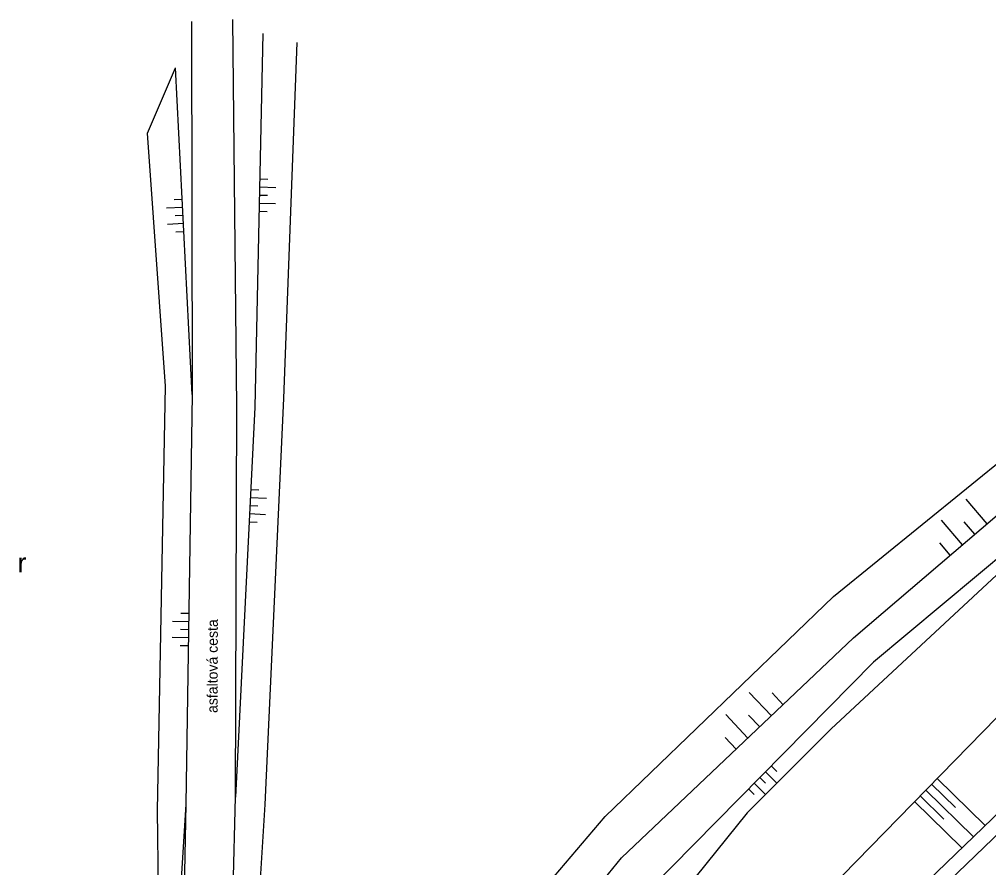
# Model space of a CAD drawing. Extents: x -539515 to -538098, y -1182060 to -1180157.
# Drawn here: x -539211.8 to -539151.9, y -1180660.7 to -1180608.2 of the extents above; entities that cross this region are included whole.
import ezdxf

# ---------------------------------------------------------------- set-up
doc = ezdxf.new("R2010")
doc.units = 0
for name, color, linetype in [('Vrstva 13', 7, 'Continuous'), ('Vrstva 27', 7, 'Continuous'), ('Vrstva 29', 7, 'Continuous'), ('Vrstva 36', 7, 'Continuous'), ('Vrstva 40', 7, 'Continuous')]:
    doc.layers.add(name, color=color, linetype=linetype)

msp = doc.modelspace()

# ---------------------------------------------------------------- linework, layer by layer
at = {"layer": 'Vrstva 13'}
for p, q in [((-539201.2, -1180608.38), (-539201.14, -1180631.46)), ((-539198.39, -1180632.24), (-539198.63, -1180608.25)), ((-539201.14, -1180631.46), (-539201.55, -1180656.79)), ((-539198.46, -1180656.36), (-539198.39, -1180632.24)), ((-539161.74, -1180667.42), (-539144.21, -1180650.52)), ((-539198.96, -1180674.74), (-539198.46, -1180656.36)), ((-539201.55, -1180656.79), (-539201.85, -1180674.5))]:
    msp.add_line(p, q, dxfattribs=at)
at = {"layer": 'Vrstva 27'}
for p, q in [((-539196.968, -1180618.118), (-539196.468, -1180618.129)), ((-539196.979, -1180618.618), (-539195.979, -1180618.64)), ((-539201.761, -1180619.385), (-539202.261, -1180619.411)), ((-539196.99, -1180619.118), (-539196.49, -1180619.129)), ((-539201.736, -1180619.885), (-539202.734, -1180619.936)), ((-539197.001, -1180619.618), (-539196.001, -1180619.64)), ((-539201.71, -1180620.384), (-539202.209, -1180620.41)), ((-539197.012, -1180620.118), (-539196.512, -1180620.129)), ((-539201.684, -1180620.883), (-539202.683, -1180620.935)), ((-539201.659, -1180621.383), (-539202.158, -1180621.408)), ((-539197.529, -1180637.33), (-539197.03, -1180637.355)), ((-539197.554, -1180637.83), (-539196.555, -1180637.878)), ((-539151.97, -1180639.449), (-539153.271, -1180637.929)), ((-539197.578, -1180638.329), (-539197.079, -1180638.353)), ((-539197.602, -1180638.828), (-539196.604, -1180638.877)), ((-539197.627, -1180639.328), (-539197.127, -1180639.352)), ((-539153.49, -1180640.749), (-539154.79, -1180639.23)), ((-539152.73, -1180640.099), (-539153.38, -1180639.339)), ((-539154.249, -1180641.4), (-539154.9, -1180640.64)), ((-539201.36, -1180645.011), (-539201.86, -1180645.003)), ((-539201.368, -1180645.511), (-539202.368, -1180645.495)), ((-539201.376, -1180646.011), (-539201.876, -1180646.003)), ((-539201.384, -1180646.511), (-539202.384, -1180646.495)), ((-539201.392, -1180647.011), (-539201.892, -1180647.003)), ((-539165.314, -1180651.335), (-539166.689, -1180649.883)), ((-539164.588, -1180650.648), (-539165.276, -1180649.922)), ((-539166.766, -1180652.711), (-539168.141, -1180651.259)), ((-539166.04, -1180652.023), (-539166.728, -1180651.297)), ((-539167.492, -1180653.398), (-539168.18, -1180652.672)), ((-539165.331, -1180654.437), (-539164.975, -1180654.788)), ((-539166.033, -1180655.149), (-539165.677, -1180655.5)), ((-539165.682, -1180654.793), (-539164.97, -1180655.495)), ((-539155.061, -1180655.211), (-539152.09, -1180658.117)), ((-539166.735, -1180655.861), (-539166.379, -1180656.212)), ((-539166.384, -1180655.505), (-539165.672, -1180656.207)), ((-539155.761, -1180655.926), (-539152.81, -1180658.811)), ((-539155.411, -1180655.568), (-539153.93, -1180657.016)), ((-539156.11, -1180656.283), (-539154.64, -1180657.721)), ((-539156.46, -1180656.64), (-539153.531, -1180659.506))]:
    msp.add_line(p, q, dxfattribs=at)
at = {"layer": 'Vrstva 29'}
for p, q in [((-539196.77, -1180609.12), (-539197.28, -1180632.25)), ((-539194.68, -1180609.67), (-539195.5, -1180631.71)), ((-539203.92, -1180615.28), (-539202.18, -1180611.24)), ((-539201.14, -1180631.46), (-539202.18, -1180611.24)), ((-539202.79, -1180630.95), (-539203.92, -1180615.28)), ((-539203.3, -1180657.2), (-539202.79, -1180630.95)), ((-539195.5, -1180631.71), (-539196.66, -1180656.83)), ((-539197.28, -1180632.25), (-539198.46, -1180656.36)), ((-539161.47, -1180643.96), (-539147.87, -1180632.9)), ((-539160.23, -1180646.52), (-539146.26, -1180634.56)), ((-539144.22, -1180635.67), (-539159, -1180648.01)), ((-539149.85, -1180641.19), (-539161.62, -1180652.13)), ((-539175.6, -1180657.56), (-539161.47, -1180643.96)), ((-539174.59, -1180660.12), (-539160.23, -1180646.52)), ((-539159, -1180648.01), (-539173.03, -1180662.25)), ((-539164.06, -1180664.41), (-539147.91, -1180647.9)), ((-539160.91, -1180667.88), (-539143.72, -1180651.35)), ((-539161.62, -1180652.13), (-539166.82, -1180657.34)), ((-539201.55, -1180656.79), (-539202.72, -1180676.02)), ((-539196.66, -1180656.83), (-539197.98, -1180678.97)), ((-539203.14, -1180668.61), (-539203.3, -1180657.2)), ((-539187.34, -1180671.38), (-539175.6, -1180657.56)), ((-539166.82, -1180657.34), (-539174.83, -1180667.25)), ((-539185.49, -1180673.47), (-539174.59, -1180660.12))]:
    msp.add_line(p, q, dxfattribs=at)

# ---------------------------------------------------------------- texts
at = {"layer": 'Vrstva 36'}
msp.add_text('r', height=1.2, dxfattribs=at).set_placement((-539211.945, -1180642.465))
at = {"layer": 'Vrstva 40'}
msp.add_text('asfaltová cesta', height=0.65, rotation=89.83372, dxfattribs=at).set_placement((-539199.578, -1180651.158))

doc.saveas('drawing.dxf')
